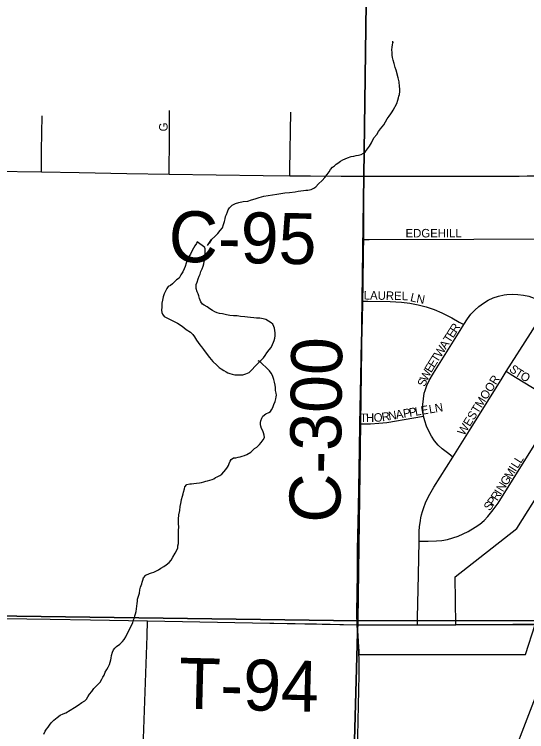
# Model space of a CAD drawing. Extents: x 1587405 to 1714697, y 1028970 to 1155083.
# Drawn here: x 1643956 to 1646970, y 1118281 to 1122504 of the extents above; entities that cross this region are included whole.
import ezdxf

# ---------------------------------------------------------------- set-up
doc = ezdxf.new("R2010")
doc.units = 0
for name, color, linetype in [('GM_X_City_Street', 7, 'Continuous'), ('GM_X_Corporation', 7, 'Continuous'), ('GM_X_County_Road', 7, 'Continuous'), ('GM_X_County_Road_Text', 7, 'Continuous'), ('GM_X_Interstate_Route', 7, 'Continuous'), ('GM_X_Minor_Lake', 7, 'Continuous'), ('GM_X_Minor_River', 7, 'Continuous'), ('GM_X_Section', 7, 'Continuous'), ('GM_X_Township_Road', 7, 'Continuous'), ('GM_X_Township_Road_Text', 7, 'Continuous'), ('GM_X_Township_Subdivision', 7, 'Continuous'), ('GM_X_Township_Subdivision_Text', 7, 'Continuous')]:
    doc.layers.add(name, color=color, linetype=linetype)

msp = doc.modelspace()

# ---------------------------------------------------------------- linework, layer by layer
at = {"layer": 'GM_X_City_Street'}
msp.add_lwpolyline([(1645974.2, 1118162.4), (1645976.4, 1118254), (1645984.5, 1118614.8), (1645984, 1118713), (1645983, 1118735.2)], dxfattribs=at)
at = {"layer": 'GM_X_Corporation'}
msp.add_lwpolyline([(1644698, 1117745.7), (1644737.2, 1118844.7), (1644738.8, 1118933), (1645972, 1118909.4), (1645981.1, 1118778.4), (1645982, 1118756.8), (1645983, 1118735.2), (1646963.7, 1118735.4), (1647020.8, 1118911), (1646888.6, 1118911.7), (1646553.9, 1118909.7), (1646550.3, 1119192), (1646912.4, 1119477.9), (1647483.3, 1120384.4)], dxfattribs=at)
at = {"layer": 'GM_X_County_Road'}
for points in [[(1642907.2, 1121591.4), (1643271.9, 1121589.1), (1643829.6, 1121580.4), (1644115.6, 1121576.2)], [(1644115.6, 1121576.2), (1644338, 1121573), (1644616.9, 1121566.2), (1644866.4, 1121562.2)], [(1644866.4, 1121562.2), (1645420.6, 1121555.4), (1645576.6, 1121554)], [(1645576.6, 1121554), (1645698.8, 1121552.8), (1645879, 1121552.2), (1646012.7, 1121551.6)], [(1646011.3, 1121177.6), (1646012, 1121238.6), (1646012.6, 1121517.5), (1646012.7, 1121551.6)], [(1646012.7, 1121551.6), (1646124.5, 1121551.1), (1646484.7, 1121551.4), (1646620.9, 1121551.4)], [(1646620.9, 1121551.4), (1646776.8, 1121552.3), (1646927, 1121552.1)], [(1646927, 1121552.1), (1646972.2, 1121553), (1647217.6, 1121553.9), (1647280.6, 1121554.8)], [(1646006.2, 1120816.2), (1646007.8, 1120910.6), (1646010.4, 1121107.5), (1646011.3, 1121177.6)], [(1645989.1, 1120093.4), (1645994.4, 1120369.8), (1645998.9, 1120582.9), (1646004.2, 1120697.5), (1646006.2, 1120816.2)], [(1645972, 1118909.4), (1645970.5, 1118975.2), (1645972.3, 1119106.6), (1645974.2, 1119204.9), (1645975.7, 1119352.6), (1645980.9, 1119598.6), (1645986.1, 1119943.1), (1645989.1, 1120093.4)], [(1645983, 1118735.2), (1645981.1, 1118778.4), (1645972, 1118909.4)]]:
    msp.add_lwpolyline(points, dxfattribs=at)
at = {"layer": 'GM_X_Interstate_Route'}
msp.add_lwpolyline([(1646348.2, 1116745.6), (1646365.5, 1116787.1), (1646409, 1116893.7), (1646450.2, 1116998.3), (1646702.5, 1117649.7), (1646803.8, 1117917), (1647056.7, 1118575.8), (1647183.9, 1118907.8)], dxfattribs=at)
at = {"layer": 'GM_X_Minor_Lake'}
msp.add_line((1645077, 1121131.1), (1645031.5, 1121164.2), dxfattribs=at)
for points in [[(1645031.5, 1121164.2), (1645027.3, 1121154.2), (1645017, 1121140.4), (1645002.4, 1121114.6), (1644991.9, 1121092.8), (1644981.5, 1121074.9), (1644973.2, 1121057), (1644966.8, 1121039.1), (1644960.3, 1121019.2), (1644956, 1121005.2), (1644947.6, 1120987.3), (1644935.2, 1120969.5), (1644924.8, 1120951.7), (1644910.6, 1120941.9), (1644898.3, 1120930.2), (1644886, 1120918.4), (1644873.8, 1120908.6), (1644861.6, 1120900.8), (1644853.4, 1120890.9), (1644845, 1120875.1), (1644836.7, 1120859.2), (1644832.3, 1120841.2), (1644827.9, 1120821.3), (1644823.5, 1120803.3), (1644823, 1120779.2), (1644822.7, 1120763.2), (1644824.4, 1120749.1), (1644828.2, 1120739), (1644837.9, 1120724.8), (1644915.4, 1120685.1), (1644943.1, 1120668.5), (1644966.8, 1120647.9), (1644992.6, 1120633.4), (1645006.3, 1120619.1), (1645016.1, 1120604.8), (1645027.8, 1120586.6), (1645037.5, 1120572.3), (1645047.2, 1120558.1), (1645057, 1120545.8), (1645068.8, 1120531.6), (1645084.4, 1120509.2), (1645103.9, 1120484.7), (1645123.5, 1120460.2), (1645147.1, 1120437.7), (1645160.9, 1120425.4), (1645172.8, 1120417.1), (1645188.6, 1120406.8), (1645202.5, 1120398.5), (1645212.5, 1120394.3), (1645224.4, 1120390), (1645238.4, 1120385.7), (1645252.3, 1120381.4), (1645266.4, 1120381.1), (1645284.4, 1120380.8), (1645300.5, 1120382.4), (1645318.7, 1120388.1), (1645336.9, 1120395.8), (1645353.3, 1120411.5), (1645373.8, 1120433.1), (1645394.3, 1120454.8), (1645410.7, 1120470.5), (1645421, 1120482.3), (1645431.3, 1120496.1), (1645441.6, 1120512), (1645456.1, 1120529.7), (1645466.4, 1120543.6), (1645474.7, 1120559.4), (1645481, 1120573.3), (1645485.2, 1120583.3), (1645489.5, 1120597.3), (1645489.8, 1120611.3), (1645490.2, 1120629.3), (1645488.5, 1120643.4), (1645486.7, 1120655.5), (1645482.9, 1120665.6), (1645477.2, 1120679.7), (1645467.3, 1120688), (1645435.6, 1120706.7), (1645419.6, 1120711), (1645399.6, 1120715.4), (1645381.6, 1120715.8), (1645365.6, 1120718.1), (1645345.5, 1120718.5), (1645327.5, 1120720.9), (1645311.5, 1120723.2), (1645287.5, 1120725.7), (1645267.5, 1120728.1), (1645245.4, 1120728.6), (1645223.4, 1120731), (1645203.4, 1120735.4), (1645181.4, 1120739.9), (1645163.4, 1120742.3), (1645149.4, 1120746.6), (1645135.5, 1120752.8), (1645121.6, 1120761.2), (1645105.7, 1120769.5), (1645089.9, 1120781.9), (1645072.1, 1120792.2), (1645062.2, 1120798.5), (1645052.4, 1120810.7), (1645044.8, 1120830.9)], [(1645044.8, 1120830.9), (1645041.1, 1120847), (1645037.3, 1120859.1), (1645031.6, 1120871.3), (1645025.9, 1120889.5), (1645026.2, 1120901.5), (1645026.4, 1120913.5), (1645030.7, 1120927.5), (1645037.1, 1120947.4), (1645043.5, 1120963.3), (1645049.7, 1120975.2), (1645054.1, 1120989.2), (1645060.4, 1121005.1), (1645066.7, 1121021), (1645071, 1121035), (1645073.3, 1121049), (1645077.5, 1121058.9), (1645079.8, 1121070.9), (1645080, 1121080.9), (1645078.3, 1121097), (1645078.6, 1121113.1), (1645078.9, 1121123.1), (1645077, 1121129.1), (1645077, 1121131.1)]]:
    msp.add_lwpolyline(points, dxfattribs=at)
at = {"layer": 'GM_X_Minor_River'}
for points in [[(1645093.3, 1121142.8), (1645116.1, 1121178.5), (1645101.6, 1121156.7), (1645116.1, 1121178.5), (1645136.5, 1121196.1), (1645153, 1121213.8), (1645167.4, 1121231.6), (1645179.7, 1121247.4), (1645186.2, 1121267.3), (1645192.5, 1121285.2), (1645196.8, 1121299.2), (1645199.1, 1121313.2), (1645203.4, 1121325.1), (1645209.7, 1121341.1), (1645214, 1121353), (1645222.3, 1121364.9), (1645236.6, 1121380.6), (1645256.9, 1121390.3), (1645277.1, 1121395.9), (1645301.3, 1121401.4), (1645329.4, 1121404.8), (1645351.7, 1121412.4), (1645371.9, 1121418), (1645396.1, 1121425.6), (1645424.3, 1121433), (1645500.9, 1121445.5), (1645523, 1121449.1), (1645547.2, 1121452.6), (1645575.3, 1121456), (1645607.5, 1121459.4), (1645625.6, 1121463), (1645641.7, 1121464.7), (1645657.8, 1121466.4), (1645671.9, 1121468.1), (1645682, 1121469.9), (1645692, 1121471.7), (1645702.1, 1121473.5), (1645718.3, 1121481.2), (1645730.5, 1121489), (1645744.9, 1121506.8), (1645767.4, 1121526.3), (1645781.8, 1121544.1), (1645796.2, 1121561.9), (1645808.6, 1121577.7), (1645816.9, 1121591.5), (1645827.2, 1121603.4), (1645839.4, 1121613.1), (1645849.7, 1121623), (1645859.8, 1121628.8), (1645874.1, 1121640.5), (1645888.3, 1121648.3), (1645916.6, 1121659.7), (1645936.9, 1121667.3), (1645952.9, 1121669), (1645967.1, 1121672.8), (1645981.1, 1121674.5), (1645997.3, 1121678.1), (1646009.5, 1121685.9), (1646021.7, 1121695.7), (1646034.1, 1121711.5), (1646046.4, 1121727.3), (1646056.9, 1121747.1), (1646071.5, 1121776.9), (1646088, 1121796.7), (1646098.4, 1121814.5), (1646110.8, 1121830.3), (1646121, 1121842.1), (1646129.3, 1121854), (1646139.7, 1121871.8), (1646150.1, 1121889.7), (1646160.5, 1121905.5), (1646170.8, 1121919.3), (1646179, 1121929.2), (1646185.2, 1121939.1), (1646206.1, 1121978.8), (1646212.5, 1121998.7), (1646216.8, 1122012.7), (1646219, 1122022.7), (1646221.3, 1122032.7), (1646223.6, 1122050.7), (1646223.9, 1122064.7), (1646222.2, 1122078.8), (1646220.8, 1122106.9), (1646213.2, 1122131.1), (1646202.1, 1122175.5), (1646196.4, 1122191.6), (1646190.8, 1122213.8), (1646185.2, 1122234), (1646181.5, 1122250.1), (1646179.8, 1122264.2), (1646178.1, 1122280.3), (1646176.4, 1122294.3), (1646178.8, 1122310.3), (1646181.1, 1122324.3), (1646183.3, 1122336.3), (1646183.4, 1122340.3), (1646183.3, 1122336.3), (1646183.5, 1122346.3)], [(1645369.9, 1119947.8), (1645382.1, 1119955.6), (1645398.5, 1119971.3), (1645408.7, 1119983.1), (1645419.1, 1119998.9), (1645427.4, 1120012.8), (1645425.7, 1120026.9), (1645422, 1120041), (1645418.2, 1120051.1), (1645410.4, 1120065.3), (1645406.7, 1120079.4), (1645404.9, 1120089.5), (1645405.1, 1120101.5), (1645405.4, 1120111.5), (1645411.7, 1120127.5), (1645417.9, 1120137.4), (1645436.3, 1120153), (1645452.5, 1120160.7), (1645462.7, 1120166.6), (1645468.9, 1120176.4), (1645477.2, 1120190.3), (1645483.5, 1120206.2), (1645489.9, 1120224.2), (1645494.3, 1120240.1), (1645496.5, 1120252.1), (1645498.7, 1120262.1), (1645497, 1120274.2), (1645493.3, 1120290.3), (1645491.6, 1120306.4), (1645489.9, 1120320.4), (1645486.3, 1120338.6), (1645482.6, 1120354.7), (1645475, 1120376.9), (1645467.3, 1120391.1), (1645457.5, 1120405.3), (1645447.7, 1120415.6), (1645406.3, 1120454.5), (1645394.5, 1120462.8), (1645390.5, 1120464.9)], [(1644523.6, 1118703.3), (1644525.9, 1118713.2), (1644528.2, 1118729.2), (1644532.6, 1118749.2), (1644538.9, 1118763.1), (1644547.2, 1118773), (1644557.4, 1118782.8), (1644575.7, 1118796.5), (1644592.1, 1118812.2), (1644602.4, 1118824), (1644612.7, 1118839.9), (1644621.2, 1118859.8), (1644631.6, 1118877.6), (1644640, 1118895.5), (1644646.3, 1118909.4), (1644652.6, 1118923.3), (1644656.9, 1118939.3), (1644663.2, 1118951.2), (1644665.4, 1118963.2), (1644669.7, 1118975.1), (1644672, 1118989.1), (1644674.3, 1119003.1), (1644676.6, 1119019.1), (1644678.9, 1119035.1), (1644681.2, 1119049.1), (1644681.5, 1119061.1), (1644692.2, 1119097), (1644694.6, 1119115), (1644699, 1119131), (1644705.4, 1119150.9), (1644707.6, 1119160.9), (1644711.9, 1119172.8), (1644716.2, 1119186.8), (1644730.5, 1119202.5), (1644750.8, 1119212.1), (1644762.9, 1119215.9), (1644777, 1119219.6), (1644793.3, 1119227.3), (1644803.4, 1119233.1), (1644817.6, 1119242.9), (1644835.9, 1119252.6), (1644850.2, 1119262.3), (1644866.5, 1119276), (1644878.8, 1119289.8), (1644889.2, 1119307.6), (1644901.7, 1119331.4), (1644912.1, 1119349.3), (1644918.4, 1119363.2), (1644918.7, 1119375.2), (1644921, 1119389.2), (1644921.4, 1119411.3), (1644922.1, 1119441.3), (1644922.6, 1119467.4), (1644922.9, 1119485.5), (1644921.4, 1119505.6), (1644921.9, 1119531.6), (1644924.4, 1119557.6), (1644929, 1119583.6), (1644931.4, 1119605.6), (1644935.8, 1119623.6), (1644938, 1119633.6), (1644940.3, 1119647.6), (1644944.7, 1119667.6), (1644949, 1119681.5), (1644951.2, 1119691.5), (1644957.7, 1119711.4), (1644959.9, 1119721.4), (1644970.2, 1119735.2), (1644988.4, 1119740.9), (1644998.4, 1119740.7), (1645012.5, 1119742.4), (1645028.6, 1119744.1), (1645044.7, 1119745.8), (1645056.7, 1119747.5), (1645070.9, 1119751.2), (1645083, 1119755), (1645093.1, 1119756.8), (1645105.2, 1119760.6), (1645119.3, 1119766.3), (1645129.5, 1119770.1), (1645139.7, 1119777.9), (1645149.8, 1119781.7), (1645164, 1119789.5), (1645176.2, 1119797.3), (1645188.5, 1119811.1), (1645200.8, 1119824.8), (1645209.1, 1119838.7), (1645215.3, 1119848.6), (1645219.6, 1119860.6), (1645225.9, 1119872.5), (1645232.1, 1119882.4), (1645246.3, 1119892.1), (1645258.4, 1119893.9), (1645272.5, 1119897.6), (1645284.6, 1119899.4), (1645296.7, 1119903.1), (1645310.9, 1119906.9), (1645323, 1119912.6), (1645347.4, 1119926.2), (1645357.6, 1119936), (1645369.9, 1119947.8)], [(1644129.4, 1118265.9), (1644137.8, 1118283.8), (1644146.1, 1118295.7), (1644154.3, 1118307.6), (1644162.6, 1118319.4), (1644172.9, 1118333.3), (1644189.3, 1118349), (1644207.7, 1118364.6), (1644226, 1118378.3), (1644244.2, 1118386), (1644258.4, 1118391.7), (1644309.2, 1118422.8), (1644331.6, 1118436.4), (1644353.9, 1118452), (1644370.2, 1118461.7), (1644380.4, 1118471.5), (1644388.7, 1118485.3), (1644399.1, 1118501.2), (1644411.5, 1118517), (1644423.9, 1118534.8), (1644438.2, 1118548.5), (1644450.5, 1118562.3), (1644460.8, 1118572.1), (1644471.2, 1118590), (1644477.4, 1118601.9), (1644483.7, 1118613.8), (1644490.1, 1118631.7), (1644500.4, 1118647.6), (1644508.7, 1118661.4), (1644515, 1118675.3), (1644519.3, 1118689.3), (1644523.6, 1118703.3)]]:
    msp.add_lwpolyline(points, dxfattribs=at)
at = {"layer": 'GM_X_Section'}
for points in [[(1646049.9, 1124318.8), (1645977.3, 1118932.5), (1640675, 1119006), (1640753.6, 1124394.2)], [(1646073.9, 1124318.5), (1651349.7, 1124201.4), (1651252.7, 1118939.3), (1645977.3, 1118932.5), (1646049.9, 1124318.8)], [(1640675, 1119006), (1645977.3, 1118932.5), (1645830.1, 1113663.1), (1640585.8, 1113725.9)], [(1645977.3, 1118932.5), (1651252.7, 1118939.3), (1651255.5, 1118849.2), (1651155.1, 1113643.3), (1645830.1, 1113663.1)]]:
    msp.add_lwpolyline(points, close=True, dxfattribs=at)
at = {"layer": 'GM_X_Township_Road'}
for points in [[(1640682.4, 1118986.7), (1640754, 1118987), (1641328.2, 1118978.5), (1642083.1, 1118972.6), (1642345.5, 1118967.6), (1642918.8, 1118960.5), (1643197.8, 1118957.4), (1643476.8, 1118952), (1644166, 1118942.2), (1644403.1, 1118939), (1644738.8, 1118933)], [(1644738.8, 1118933), (1645356.7, 1118922.1), (1645732.9, 1118915.8), (1645972, 1118909.4)], [(1645972, 1118909.4), (1646177.7, 1118908.8), (1646328.4, 1118909)], [(1646328.4, 1118909), (1646491.9, 1118909.4), (1646554, 1118909.7)], [(1646554, 1118909.7), (1646888.6, 1118911.7), (1647020.8, 1118911)]]:
    msp.add_lwpolyline(points, dxfattribs=at)
at = {"layer": 'GM_X_Township_Subdivision'}
for points in [[(1644866.4, 1121562.2), (1644869.5, 1121779.9), (1644869.3, 1121938.5)], [(1645576.6, 1121554), (1645577.3, 1121591.4), (1645582.9, 1121927.9)], [(1644115.6, 1121576.2), (1644115.8, 1121594.2), (1644116.6, 1121702.8), (1644119.1, 1121905.9)], [(1646011.3, 1121177.6), (1646044.3, 1121177.7), (1646659.5, 1121180.1), (1647281.5, 1121182.5)], [(1646600.2, 1120677.2), (1646622.7, 1120712), (1646642.6, 1120738.1), (1646664.8, 1120762.4), (1646689.2, 1120784.4), (1646715.6, 1120803.9), (1646744, 1120820.4), (1646773.9, 1120834.1), (1646805, 1120844.8), (1646836.9, 1120852.5), (1646853.2, 1120854.9), (1646886, 1120856.6), (1646918.9, 1120855.6), (1646951.5, 1120851.7), (1646983.5, 1120844.3), (1647014.5, 1120833.4), (1647044.2, 1120819.4), (1647073.1, 1120803.8), (1647097.1, 1120790.8)], [(1646006.2, 1120816.2), (1646036.2, 1120815.7), (1646168, 1120813.8), (1646233.7, 1120810), (1646282.8, 1120804), (1646331.3, 1120794.4), (1646379.1, 1120781.9), (1646425.9, 1120766.2), (1646471.4, 1120747), (1646530.1, 1120717), (1646573, 1120692.6), (1646600.2, 1120677.2)], [(1646850.2, 1120400.6), (1646992.2, 1120625.3), (1647097.1, 1120790.8)], [(1646364.1, 1120137.7), (1646360.4, 1120158.5), (1646359, 1120174.9), (1646359.5, 1120207.7), (1646362.4, 1120240.4), (1646368.1, 1120272.8), (1646372.3, 1120288.6), (1646383.5, 1120319.5), (1646397.3, 1120349.3), (1646422.1, 1120391.9), (1646578.1, 1120643.1), (1646600.2, 1120677.2)], [(1646536.3, 1119897.8), (1646644.2, 1120069.4), (1646825.8, 1120361.8), (1646850.2, 1120400.6)], [(1647163.4, 1120204.1), (1647125.8, 1120228.2), (1647030.7, 1120289.3), (1646879.5, 1120382.6), (1646850.2, 1120400.6)], [(1646338.3, 1119402.7), (1646389.7, 1119402.3), (1646438.9, 1119403.4), (1646471.4, 1119407), (1646503.7, 1119413), (1646535.4, 1119421.2), (1646566.4, 1119431.8), (1646596.6, 1119444.6), (1646625.8, 1119459.5), (1646668.1, 1119484.5), (1646695, 1119503.2), (1646719.8, 1119524.6), (1646742.2, 1119548.5), (1646773.6, 1119586.3), (1646801.8, 1119626.5), (1647132.2, 1120154.5), (1647163.4, 1120204.1)], [(1645989.1, 1120093.4), (1646019.7, 1120093.6), (1646051.8, 1120093.8), (1646099.8, 1120096.3), (1646147.6, 1120101.8), (1646305.9, 1120128), (1646364.1, 1120137.7)], [(1646536.3, 1119897.8), (1646512.8, 1119915.7), (1646473.7, 1119945.6), (1646450, 1119968.2), (1646428.7, 1119993.2), (1646410.1, 1120020.4), (1646394.3, 1120049.2), (1646380.9, 1120079.2), (1646370.5, 1120110.3), (1646364.1, 1120137.7)], [(1646338.3, 1119402.7), (1646338.1, 1119460.2), (1646340.2, 1119489.3), (1646343.1, 1119509.5), (1646344.9, 1119523.1), (1646348.1, 1119540), (1646351.6, 1119556.5), (1646356.5, 1119578), (1646364.6, 1119601.4), (1646374.5, 1119628.9), (1646392.5, 1119665), (1646423.9, 1119720.8), (1646461.3, 1119778.5), (1646536.3, 1119897.8)], [(1646328.4, 1118909), (1646328.8, 1118951.9), (1646333, 1119203.8), (1646338.3, 1119402.7)]]:
    msp.add_lwpolyline(points, dxfattribs=at)

# ---------------------------------------------------------------- texts
at = {"layer": 'GM_X_County_Road_Text'}
for s, rotation, p in [('C-95', 358.969, (1644861.9, 1121047.3)), ('C-300', 89.3366, (1645873.4, 1119509.3))]:
    msp.add_text(s, height=300, rotation=rotation, dxfattribs=at).set_placement(p)
at = {"layer": 'GM_X_Township_Road_Text'}
msp.add_text('T-94', height=300, rotation=358.585, dxfattribs=at).set_placement((1644920.3, 1118416.7))
at = {"layer": 'GM_X_Township_Subdivision_Text'}
for s, rotation, p in [('G', 89.9781, (1644857.8, 1121814.9)), ('EDGEHILL', 0, (1646257.6, 1121190.7)), ('LAUREL', 358.9757, (1646011.4, 1120825.5)), ('L', 346.5733, (1646282, 1120816.4)), ('N', 349.1885, (1646318.7, 1120807.7)), ('E', 57.5914, (1646537.1, 1120594.9)), ('R', 57.5828, (1646555.9, 1120624.6)), ('T', 57.5602, (1646518.1, 1120565.2)), ('A', 57.5892, (1646494.6, 1120528)), ('W', 57.5857, (1646463.9, 1120479.8)), ('E', 57.9164, (1646426.4, 1120420.3)), ('T', 57.5602, (1646445, 1120450)), ('E', 59.4111, (1646408.6, 1120390.3)), ('S', 319.4876, (1646863.4, 1120408.4)), ('W', 63.9462, (1646384, 1120339.8)), ('T', 328.3073, (1646896.9, 1120380.6)), ('O', 329.1493, (1646927.6, 1120361.7)), ('S', 68.6603, (1646371.6, 1120308)), ('WESTMOOR', 57.9184, (1646601.6, 1120020.3)), ('P', 9.4803, (1646247, 1120128.6)), ('P', 9.4668, (1646281.8, 1120134.4)), ('L', 9.4689, (1646316.5, 1120140.2)), ('E', 9.4668, (1646351.2, 1120146)), ('L', 9.4689, (1646399, 1120154)), ('N', 9.4623, (1646433.7, 1120159.8)), ('T', 0.1366, (1645989.2, 1120103.9)), ('H', 0.117, (1646024.4, 1120104)), ('O', 3.7151, (1646071.8, 1120104.2)), ('R', 9.4718, (1646121.2, 1120107.7)), ('N', 9.4736, (1646160.2, 1120114.2)), ('A', 9.4736, (1646203.6, 1120121.4)), ('L', 57.9318, (1646935.5, 1119856.7)), ('I', 57.9196, (1646905, 1119808.2)), ('L', 57.8788, (1646916.7, 1119826.8)), ('M', 57.8962, (1646877, 1119763.4)), ('G', 57.9228, (1646853.6, 1119726.2)), ('N', 57.9093, (1646830.2, 1119688.9)), ('R', 57.0574, (1646796.6, 1119636.3)), ('I', 57.8786, (1646818.5, 1119670.2)), ('S', 52.5563, (1646751.8, 1119576.6)), ('P', 53.4801, (1646773.7, 1119605.3))]:
    msp.add_text(s, height=50, rotation=rotation, dxfattribs=at).set_placement(p)

doc.saveas('drawing.dxf')
